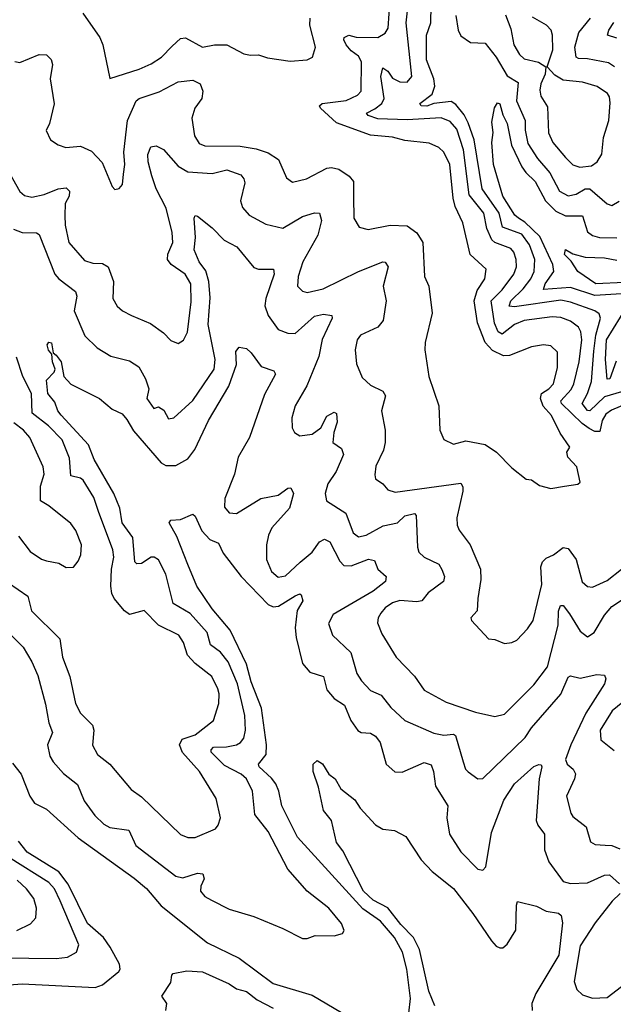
# Model space of a CAD drawing. Extents: x 1954683 to 2060285, y 904798 to 1016299.
# Tile 432 of 472: x 2027525 to 2029961, y 1002181 to 1006218. Entities that reach past the tile are written whole.
import ezdxf

# ---------------------------------------------------------------- set-up
doc = ezdxf.new("R2010")
doc.units = 0

msp = doc.modelspace()

# ---------------------------------------------------------------- linework, layer by layer
at = {"layer": '0CON10XD'}
for points in [[(2028982.4, 1005852.4), (2029011.1, 1005875), (2029020.2, 1005895), (2029006.5, 1005985), (2029015, 1006021.2), (2029035, 1006006.8), (2029055, 1005978.4), (2029085, 1005963.1), (2029115, 1005961.8), (2029134.7, 1005985), (2029111, 1006205), (2029127.8, 1006355)], [(2027505, 1006047.1), (2027525, 1006043.1), (2027605, 1006075.6), (2027634.4, 1006074.4), (2027654.2, 1006055), (2027658.9, 1006035), (2027650, 1005975), (2027666.4, 1005873.6), (2027647.8, 1005792.2), (2027634.1, 1005764.1), (2027651.2, 1005725), (2027682.5, 1005705), (2027714.4, 1005694.4), (2027775, 1005699.5), (2027819.3, 1005679.3), (2027863.2, 1005633.2), (2027904.4, 1005534.4), (2027915, 1005522.5), (2027933.6, 1005526.4), (2027947.1, 1005542.9), (2027950.6, 1005585), (2027956.1, 1005625), (2027952.7, 1005675), (2027967.4, 1005805), (2028002.2, 1005885), (2028015, 1005895.3), (2028097.3, 1005922.7), (2028175, 1005963.9), (2028235, 1005970.4), (2028265.6, 1005955), (2028276.5, 1005925), (2028272.3, 1005895), (2028244.1, 1005855), (2028231.1, 1005815), (2028241.9, 1005741.9), (2028260.9, 1005710.9), (2028285, 1005700.9), (2028430.2, 1005700.2), (2028495, 1005688.9), (2028545, 1005672.7), (2028586.7, 1005645), (2028619.1, 1005569.1), (2028645, 1005552), (2028701.2, 1005565), (2028785, 1005608.7), (2028805, 1005611.8), (2028835, 1005604.8), (2028876.7, 1005576.7), (2028894.7, 1005555), (2028895, 1005490), (2028896.7, 1005405), (2028917.9, 1005367.9), (2028955, 1005358.1), (2029045, 1005375.4), (2029115, 1005372.3), (2029154.2, 1005344.2), (2029179.3, 1005305), (2029185.6, 1005165.6), (2029203.3, 1005125), (2029218.1, 1005015), (2029188.1, 1004895), (2029186.9, 1004865), (2029204.3, 1004755.7), (2029244.3, 1004635), (2029249.2, 1004535), (2029265, 1004496.7), (2029305, 1004477.5), (2029355, 1004491.9), (2029435, 1004475.7), (2029481.2, 1004445), (2029545, 1004381.2), (2029603.9, 1004333.9), (2029625, 1004331.2), (2029658.3, 1004308.3), (2029705, 1004296), (2029760, 1004305), (2029815, 1004313.3), (2029825, 1004322.5), (2029810.8, 1004385), (2029774, 1004425), (2029770, 1004445), (2029782.5, 1004465), (2029743.1, 1004523.1), (2029706.7, 1004595), (2029673, 1004633), (2029661.7, 1004665), (2029666.5, 1004685), (2029696.8, 1004705), (2029715, 1004725.7), (2029732.3, 1004792.3), (2029732.5, 1004855), (2029705, 1004880.5), (2029675, 1004885.5), (2029625, 1004877.1), (2029535, 1004841.2), (2029509.6, 1004839.6), (2029465, 1004862.2), (2029434.6, 1004894.6), (2029403.5, 1004975), (2029390.2, 1005065), (2029402.1, 1005107.9), (2029433.6, 1005155), (2029439.4, 1005195), (2029373.5, 1005255), (2029344, 1005385), (2029312.2, 1005452.2), (2029303.2, 1005486.8), (2029289.5, 1005625), (2029265, 1005675.6), (2029245, 1005694.4), (2029205, 1005711.2), (2029105, 1005722.5), (2029055, 1005736), (2028965, 1005744), (2028825, 1005795.2), (2028759.6, 1005855), (2028755.6, 1005865), (2028766, 1005875), (2028865, 1005887.4), (2028911.1, 1005908.9), (2028926.6, 1005925), (2028927.1, 1006045), (2028915, 1006068.4), (2028885, 1006090.4), (2028864.8, 1006115), (2028854.8, 1006135), (2028856.2, 1006145), (2028875, 1006154.1), (2028905, 1006147), (2028994.7, 1006145.3), (2029025, 1006162.2), (2029037.3, 1006182.7), (2029045.2, 1006305)], [(2027784.6, 1006244.6), (2027854.4, 1006145), (2027866.7, 1006115), (2027895, 1005977.5), (2028015, 1006014.6), (2028065, 1006037.8), (2028106.9, 1006065), (2028151.1, 1006108.9), (2028185, 1006141.3), (2028205, 1006143.6), (2028275, 1006105.8), (2028324.4, 1006115.6), (2028375, 1006115.6), (2028445, 1006078), (2028472.3, 1006072.3), (2028505, 1006073.8), (2028542.3, 1006062.3), (2028635, 1006048), (2028705, 1006052.9), (2028726.2, 1006065), (2028738.6, 1006105), (2028715.5, 1006195), (2028716.7, 1006225)], [(2029995, 1004692.3), (2029925, 1004672.3), (2029865, 1004613.7), (2029855, 1004615.3), (2029832.8, 1004645), (2029855.4, 1004685), (2029871.8, 1004735), (2029881.5, 1004858.5), (2029889.4, 1004925), (2029907.9, 1004995), (2029902.3, 1005012.3), (2029885.6, 1005025), (2029785, 1005060.3), (2029745, 1005067.6), (2029555, 1005040.3), (2029533.1, 1005043.1), (2029540.2, 1005065), (2029591.1, 1005115), (2029621.9, 1005155), (2029636, 1005185), (2029638.3, 1005235), (2029617.1, 1005295), (2029585, 1005339), (2029506.8, 1005366.8), (2029493.1, 1005425), (2029422.1, 1005525), (2029389.5, 1005725), (2029365.8, 1005795.8), (2029348.2, 1005828.2), (2029315, 1005870.6), (2029295, 1005882.1), (2029225, 1005874.8), (2029195.8, 1005864.2), (2029172.9, 1005865), (2029166.7, 1005875), (2029217.2, 1005912.8), (2029228.3, 1005945), (2029224.7, 1005975), (2029194.1, 1006054.1), (2029193.8, 1006155), (2029212.5, 1006205), (2029213.6, 1006275)], [(2029314.4, 1006235), (2029324.5, 1006174.5), (2029335, 1006151.5), (2029374.2, 1006125), (2029435, 1006121.5), (2029480.7, 1006065), (2029525, 1005988.1), (2029570.7, 1005960.7), (2029563.6, 1005885), (2029598.5, 1005805), (2029599, 1005765), (2029610.5, 1005710.5), (2029649.2, 1005649.2), (2029699.7, 1005589.7), (2029740, 1005515), (2029775, 1005495.3), (2029807.9, 1005502.1), (2029845, 1005525.2), (2029865, 1005524.8), (2029935, 1005463.3), (2029955, 1005456.7), (2029985, 1005473.5)], [(2029518.2, 1006238.2), (2029540.8, 1006180.8), (2029552.7, 1006115), (2029575.6, 1006075), (2029595, 1006057.8), (2029654.1, 1006044.1), (2029684, 1006025), (2029681.8, 1005995), (2029663.1, 1005955), (2029659.1, 1005929.1), (2029663.8, 1005905), (2029690.9, 1005860.9), (2029694.3, 1005754.3), (2029712.8, 1005715), (2029765, 1005652.7), (2029795, 1005622.9), (2029823.4, 1005613.4), (2029871.3, 1005618.7), (2029894.4, 1005635), (2029913.8, 1005666.2), (2029920.8, 1005735), (2029942.9, 1005805), (2029947.8, 1005877.8), (2029945, 1005901.2), (2029936.7, 1005915), (2029895, 1005944.6), (2029835, 1005961.9), (2029755, 1005970.7), (2029720.7, 1005990.7), (2029690, 1006025), (2029713.1, 1006095), (2029711.8, 1006155), (2029705.5, 1006175), (2029686.7, 1006195), (2029628.9, 1006228.9)], [(2029965.4, 1006025.4), (2029941, 1006041), (2029855, 1006057.7), (2029818.4, 1006058.4), (2029808.2, 1006065), (2029802.4, 1006105), (2029818.8, 1006165), (2029867.8, 1006225)], [(2029975, 1006142.9), (2029937.5, 1006155), (2029941.8, 1006175), (2029963, 1006207)], [(2030025, 1004646.7), (2029952.9, 1004617.1), (2029929.9, 1004600.1), (2029915.5, 1004575), (2029905, 1004529.6), (2029885, 1004529.2), (2029861.8, 1004541.8), (2029832.8, 1004562.8), (2029748.8, 1004645), (2029745.6, 1004655), (2029788.4, 1004701.6), (2029799.5, 1004725), (2029821.4, 1004815), (2029832, 1004905), (2029828.2, 1004938.2), (2029817.5, 1004957.5), (2029785, 1004982.1), (2029745, 1004996.5), (2029709.9, 1004999.9), (2029595, 1004984.4), (2029555, 1004968.4), (2029505, 1004928.6), (2029488.1, 1004938.1), (2029473.9, 1004973.9), (2029459.1, 1005065), (2029505, 1005110.7), (2029552.6, 1005175), (2029563.5, 1005205), (2029561.9, 1005235), (2029552.3, 1005265), (2029540, 1005280), (2029475, 1005304.4), (2029462.2, 1005315), (2029441.7, 1005361.7), (2029429.3, 1005425), (2029369.6, 1005499.6), (2029346.2, 1005685), (2029319, 1005769), (2029291.2, 1005801.2), (2029255, 1005815.2), (2029115, 1005807.5), (2028995, 1005812.2), (2028954.4, 1005825), (2028948.1, 1005835), (2028982.4, 1005852.4)], [(2029994.5, 1005094.5), (2029885, 1005087.9), (2029785, 1005120.1), (2029675, 1005111.5), (2029681.1, 1005135), (2029716.2, 1005185), (2029712, 1005215), (2029658.7, 1005328.7), (2029598.1, 1005388.1), (2029571.1, 1005405), (2029557.2, 1005417.2), (2029507.6, 1005495), (2029469.7, 1005625), (2029462, 1005715), (2029468.2, 1005755), (2029462.4, 1005797.6), (2029473.1, 1005856.9), (2029485, 1005877.1), (2029495, 1005872.5), (2029507.4, 1005827.4), (2029525, 1005792.9), (2029543, 1005703), (2029585.2, 1005615), (2029601.4, 1005591.4), (2029640.2, 1005555), (2029682.4, 1005475), (2029725, 1005432.9), (2029765, 1005414.1), (2029834, 1005414), (2029855, 1005348), (2029875, 1005332.6), (2029903.8, 1005325), (2029975, 1005324.3)], [(2027470.2, 1005610.2), (2027525, 1005514.3), (2027545, 1005496.9), (2027575, 1005490.5), (2027625, 1005500.8), (2027682.5, 1005525), (2027715, 1005529.2), (2027728.7, 1005515), (2027727.6, 1005495), (2027711.8, 1005465), (2027709.8, 1005415), (2027711.9, 1005375), (2027727.1, 1005305), (2027791.3, 1005231.3), (2027825, 1005220.3), (2027865, 1005219.1), (2027887.8, 1005205), (2027910, 1005145), (2027907.5, 1005075), (2027925, 1005044), (2027946.2, 1005025), (2027983.8, 1005005), (2028062, 1004972), (2028115, 1004934.3), (2028145, 1004902.9), (2028175, 1004890.8), (2028196.4, 1004903.6), (2028213.1, 1004936.9), (2028228.4, 1005061.6), (2028227.1, 1005135), (2028204, 1005175), (2028146.2, 1005215), (2028131.6, 1005235), (2028133, 1005257), (2028153.8, 1005305), (2028151.2, 1005345), (2028125.7, 1005445), (2028084.5, 1005525), (2028067.5, 1005577.5), (2028051.8, 1005635), (2028050.4, 1005665), (2028062.9, 1005697.1), (2028085, 1005701.2), (2028115.4, 1005685.4), (2028175, 1005617.3), (2028214.3, 1005594.3), (2028315, 1005586.9), (2028375, 1005602), (2028431.9, 1005581.9), (2028445.3, 1005565.3), (2028448.7, 1005548.7), (2028431.2, 1005475), (2028438.5, 1005448.5), (2028466, 1005416), (2028535, 1005380), (2028605, 1005363.2), (2028685, 1005411.3), (2028735, 1005426.2), (2028755, 1005424.2), (2028763.2, 1005395), (2028748.4, 1005335), (2028686.6, 1005225), (2028667.5, 1005165), (2028665.5, 1005125.5), (2028685, 1005104.4), (2028705, 1005100), (2028770.8, 1005115), (2028914.8, 1005185.2), (2029015, 1005225.6), (2029025, 1005224), (2029036.5, 1005205), (2029016, 1005125), (2029028.2, 1005065), (2029016.8, 1004985), (2028995, 1004957.7), (2028922.9, 1004925), (2028910, 1004905), (2028902.2, 1004865), (2028907.3, 1004807.3), (2028930.6, 1004750.6), (2028965, 1004720), (2029015, 1004695.6), (2029025.7, 1004675.7), (2029010, 1004615), (2029024, 1004535), (2029024.6, 1004484.6), (2029017.5, 1004452.5), (2028987, 1004387), (2028982.1, 1004352.1), (2028985.6, 1004335), (2029015.6, 1004315), (2029035, 1004291.1), (2029065, 1004280.7), (2029335, 1004317.8), (2029343, 1004303), (2029343.1, 1004285), (2029318.1, 1004175), (2029320, 1004145), (2029328.6, 1004125), (2029372.9, 1004065), (2029415.5, 1003965), (2029417.6, 1003922.4), (2029404.3, 1003845), (2029402.5, 1003795), (2029376.7, 1003765), (2029378.8, 1003755), (2029449.3, 1003679.3), (2029475, 1003676.2), (2029515, 1003660.8), (2029545, 1003664.2), (2029565, 1003674), (2029609.3, 1003720.7), (2029631.9, 1003755), (2029667.7, 1003902.3), (2029663.4, 1003975), (2029670.8, 1003995), (2029685, 1004010.4), (2029715.7, 1004024.3), (2029755, 1004053.8), (2029775, 1004050), (2029808.2, 1004005), (2029833, 1003913), (2029855, 1003893.5), (2029875, 1003891.2), (2029935, 1003919.2), (2029995, 1003964.7)], [(2027499.7, 1005359.7), (2027535, 1005346), (2027594.5, 1005344.5), (2027605, 1005337.5), (2027668.4, 1005175), (2027685, 1005155.4), (2027753.5, 1005103.5), (2027759.2, 1005085), (2027748.9, 1005025), (2027791.9, 1004921.9), (2027843.3, 1004873.3), (2027898.8, 1004838.8), (2027975, 1004819.2), (2028014.2, 1004794.2), (2028041.5, 1004745), (2028054.4, 1004705), (2028046.2, 1004665), (2028075, 1004624), (2028095, 1004631.2), (2028116.7, 1004616.7), (2028135, 1004580.9), (2028157.1, 1004585), (2028235, 1004656.5), (2028322.7, 1004785), (2028327.5, 1004825), (2028297.8, 1004967.8), (2028307.1, 1005077.1), (2028301.7, 1005145), (2028288.3, 1005188.3), (2028261.7, 1005225), (2028241.1, 1005275), (2028246.1, 1005325), (2028240.5, 1005405), (2028245, 1005415.8), (2028255, 1005412.9), (2028315, 1005364.2), (2028363.6, 1005313.6), (2028416.2, 1005286.2), (2028485, 1005201.9), (2028505, 1005194.6), (2028565.8, 1005195), (2028569.6, 1005175), (2028535.4, 1005075.4), (2028531.2, 1005045), (2028545, 1005005.6), (2028585, 1004947.9), (2028625, 1004932.9), (2028655, 1004931.6), (2028735, 1005002.1), (2028771.2, 1005011.2), (2028805.6, 1005005.6), (2028806.5, 1004995), (2028766.2, 1004906.2), (2028752.2, 1004837.8), (2028727.6, 1004777.6), (2028703, 1004717), (2028655.5, 1004635), (2028642.2, 1004585), (2028642.9, 1004545), (2028652.5, 1004525), (2028675, 1004512.2), (2028725, 1004518.8), (2028761.1, 1004545), (2028785, 1004592.9), (2028815, 1004608.8), (2028825, 1004603.3), (2028827.6, 1004567.6), (2028813.6, 1004525), (2028809.2, 1004485), (2028845, 1004460), (2028853.1, 1004435), (2028824.1, 1004365), (2028789.6, 1004315), (2028778.8, 1004275), (2028783.5, 1004245), (2028862.7, 1004195), (2028893.5, 1004113.5), (2028915, 1004097.5), (2028946.9, 1004105), (2029017.1, 1004142.9), (2029075, 1004155.4), (2029105, 1004184.1), (2029145, 1004193.1), (2029152.2, 1004185), (2029157.6, 1004055), (2029163.3, 1004035), (2029184.4, 1004015), (2029245, 1003985.4), (2029256.7, 1003963.3), (2029267.7, 1003935), (2029263.8, 1003915), (2029201.6, 1003868.4), (2029175, 1003835.4), (2029155, 1003830.6), (2029085, 1003836.5), (2029055, 1003826.7), (2029025, 1003806.2), (2029006.4, 1003785), (2028995.5, 1003765), (2028993.3, 1003745), (2029010.5, 1003700.5), (2029069.5, 1003605), (2029145, 1003526.7), (2029185, 1003468.6), (2029275, 1003419.2), (2029395, 1003378.9), (2029475, 1003360.6), (2029515, 1003371.1), (2029635, 1003490.9), (2029691.1, 1003565), (2029734.8, 1003735), (2029736.4, 1003793.6), (2029744.1, 1003815.9), (2029755, 1003816.9), (2029781.7, 1003781.7), (2029825, 1003711.1), (2029855, 1003688.1), (2029882.2, 1003705), (2029924.1, 1003775.9), (2029955, 1003811.5), (2029995, 1003837.8)], [(2030005, 1005140.3), (2029888.5, 1005135), (2029815.3, 1005185.3), (2029788.2, 1005228.2), (2029761.1, 1005255), (2029765, 1005276), (2029795, 1005257.5), (2029845, 1005244.5), (2029925, 1005241.2), (2029975, 1005231.6)], [(2029972.6, 1004817.4), (2029947.1, 1004745), (2029935, 1004744.4), (2029929.4, 1004825), (2029933.4, 1004905), (2030019.4, 1005045)], [(2027490, 1003695), (2027539.5, 1003645), (2027575, 1003585.7), (2027599, 1003529), (2027631.2, 1003411.2), (2027644.2, 1003335), (2027659.2, 1003295), (2027639.2, 1003245), (2027649, 1003199), (2027662.1, 1003175), (2027705, 1003127.3), (2027762.3, 1003082.3), (2027790, 1003015), (2027832.9, 1002955), (2027869.9, 1002919.9), (2027895, 1002905.9), (2027972.2, 1002895), (2028001.6, 1002831.6), (2028165, 1002706.1), (2028195, 1002699.7), (2028255, 1002718.8), (2028276, 1002716), (2028282.3, 1002695), (2028268.2, 1002665), (2028267.3, 1002645), (2028285, 1002622.5), (2028312.5, 1002607.5), (2028385, 1002571.8), (2028485, 1002540.4), (2028605, 1002491.4), (2028685, 1002451.4), (2028705, 1002450.8), (2028737.5, 1002462.5), (2028815, 1002462), (2028849.2, 1002470.8), (2028855.8, 1002484.2), (2028845, 1002512), (2028792.9, 1002575), (2028705, 1002645.5), (2028625.5, 1002735), (2028545, 1002889.4), (2028489.5, 1002959.5), (2028479.7, 1003055), (2028455.8, 1003105), (2028433.1, 1003125), (2028365, 1003160), (2028311.1, 1003215), (2028310, 1003225), (2028320, 1003235), (2028373.6, 1003236.4), (2028414, 1003245), (2028431.5, 1003255), (2028445, 1003272.9), (2028451.7, 1003305), (2028449.3, 1003365), (2028418.2, 1003495), (2028380.4, 1003585), (2028349.5, 1003625), (2028307.8, 1003655), (2028294, 1003705), (2028225, 1003784), (2028154.5, 1003824.5), (2028124.7, 1003945), (2028094, 1004004), (2028076.2, 1004015), (2028065, 1004014.6), (2028025, 1003988.9), (2028005, 1003987.3), (2027997.3, 1003995), (2027989.7, 1004095), (2027945.8, 1004155), (2027935.7, 1004215), (2027911, 1004275), (2027830.8, 1004415), (2027807, 1004475), (2027695, 1004596.8), (2027680.7, 1004615), (2027669.4, 1004649.4), (2027640, 1004685), (2027635, 1004740), (2027666.8, 1004773.2), (2027670.8, 1004785), (2027658.9, 1004815), (2027657, 1004847), (2027643.6, 1004863.6), (2027637.3, 1004885), (2027645, 1004896.2), (2027655, 1004892.9), (2027661.7, 1004851.7), (2027675, 1004843.3), (2027695.3, 1004815), (2027705.5, 1004755.5), (2027735, 1004723.1), (2027852, 1004665), (2027905, 1004620.6), (2027945, 1004601.5), (2027965, 1004579.4), (2027992, 1004532), (2028105, 1004401.1), (2028125, 1004390), (2028165, 1004390), (2028215, 1004418.1), (2028244.2, 1004455.8), (2028300.2, 1004575), (2028383.5, 1004715), (2028414.7, 1004805), (2028412.1, 1004857.9), (2028425, 1004876), (2028455, 1004870), (2028475, 1004852.5), (2028515.6, 1004795.6), (2028567.9, 1004777.9), (2028574.2, 1004765), (2028528.8, 1004681.2), (2028468.4, 1004505), (2028421.9, 1004425), (2028407, 1004355), (2028366.1, 1004255), (2028365, 1004218.8), (2028385, 1004195.5), (2028415, 1004192.9), (2028515, 1004254.6), (2028585, 1004269.1), (2028625, 1004297.9), (2028638.2, 1004298.2), (2028647.9, 1004275), (2028631.9, 1004215), (2028560, 1004135), (2028546.2, 1004105), (2028537.5, 1004065), (2028537.1, 1004005), (2028558.2, 1003955), (2028585, 1003932.1), (2028615, 1003938.5), (2028676.2, 1003993.8), (2028725.2, 1004034.8), (2028755, 1004077.5), (2028775, 1004087.8), (2028796.9, 1004076.9), (2028838.3, 1003998.3), (2028855, 1003980.9), (2028885, 1003978.9), (2028956.2, 1004006.2), (2028980.3, 1004000.3), (2028994.3, 1003965), (2029029.2, 1003935), (2029025.6, 1003915), (2028975.4, 1003875), (2028811.2, 1003778.8), (2028792.4, 1003742.4), (2028808.1, 1003695), (2028883.9, 1003623.9), (2028907.7, 1003537.8), (2028927.7, 1003507.7), (2028965, 1003468.2), (2029008.6, 1003448.6), (2029048.5, 1003398.5), (2029105.3, 1003345.3), (2029225, 1003292.5), (2029265, 1003284.1), (2029305, 1003289.3), (2029313.3, 1003283.3), (2029344.7, 1003175), (2029354.5, 1003145), (2029365, 1003134.2), (2029405, 1003105.8), (2029425, 1003107.1), (2029599.3, 1003275), (2029624.6, 1003315), (2029745, 1003452.7), (2029775, 1003522.9), (2029785, 1003528.1), (2029825, 1003518.5), (2029893.3, 1003533.3), (2029925, 1003530), (2029930.6, 1003515), (2029924.5, 1003495), (2029848, 1003375), (2029786.2, 1003245), (2029764.2, 1003185), (2029771.2, 1003165), (2029795.5, 1003145), (2029805.8, 1003125.8), (2029801.8, 1003105), (2029768.8, 1003035), (2029786.7, 1002965), (2029795, 1002951.4), (2029849.2, 1002909.3), (2029866.7, 1002846.7), (2029886.7, 1002836.7), (2029926.9, 1002833.1), (2029955, 1002831.8), (2029988.3, 1002818.2)], [(2027479.5, 1003909.5), (2027558.5, 1003855), (2027572.7, 1003795), (2027689.4, 1003679.4), (2027700.4, 1003605), (2027730, 1003525), (2027753.9, 1003415), (2027774.5, 1003375), (2027823.8, 1003325), (2027828.5, 1003305), (2027823.5, 1003243.5), (2027844.3, 1003205), (2027895.3, 1003165.3), (2027982.1, 1003062.1), (2028025, 1003031.9), (2028185, 1002876.9), (2028215, 1002864.5), (2028245, 1002865.6), (2028328.9, 1002901.1), (2028340, 1002915), (2028349.1, 1002945), (2028330.9, 1003025), (2028262.5, 1003135), (2028192.9, 1003212.9), (2028180, 1003245), (2028191.3, 1003268.7), (2028245, 1003286.1), (2028320.5, 1003345), (2028342.7, 1003415), (2028344.1, 1003454.1), (2028338.4, 1003475), (2028312.9, 1003525), (2028245, 1003578.7), (2028212.9, 1003612.9), (2028196.9, 1003665), (2028177.3, 1003695), (2028095, 1003736.2), (2028035, 1003795.8), (2027975, 1003779.5), (2027955, 1003794.5), (2027913.2, 1003845), (2027903.3, 1003865), (2027899.2, 1003895), (2027901.6, 1003965), (2027911.4, 1004015), (2027907.5, 1004045), (2027847.9, 1004202.1), (2027829.1, 1004259.1), (2027785, 1004329.6), (2027775, 1004338.4), (2027735, 1004347.5), (2027729.9, 1004419.9), (2027699.7, 1004495), (2027643.1, 1004553.1), (2027575.4, 1004605.4), (2027573.9, 1004685), (2027538.2, 1004755), (2027511.1, 1004835)], [(2027519.9, 1004099.9), (2027568, 1004038), (2027615, 1004006), (2027635, 1003999.2), (2027685, 1003989.2), (2027715, 1003972), (2027745, 1003973.8), (2027765, 1003997.5), (2027775.5, 1004024.5), (2027778.5, 1004065), (2027755, 1004123.8), (2027735, 1004152.5), (2027644.2, 1004225), (2027610, 1004245), (2027610.8, 1004305), (2027625.4, 1004355), (2027620.9, 1004385), (2027567.1, 1004505), (2027540, 1004535), (2027500.9, 1004565)], [(2029121.1, 1002145), (2029128.2, 1002205), (2029113.9, 1002325), (2029095.7, 1002395), (2029062.9, 1002455), (2029005, 1002521.6), (2028932.3, 1002572.3), (2028665, 1002866.8), (2028601.2, 1002995), (2028588.4, 1003055), (2028575.8, 1003085), (2028558.5, 1003108.5), (2028507.1, 1003155), (2028504.2, 1003165.8), (2028536.3, 1003205), (2028538, 1003245), (2028517.8, 1003395), (2028475, 1003503.5), (2028456, 1003575), (2028388.2, 1003715), (2028315, 1003802.9), (2028252.1, 1003895), (2028215, 1003984), (2028169.3, 1004099.3), (2028138.8, 1004155), (2028145, 1004166.7), (2028185, 1004168.8), (2028235, 1004191.2), (2028245, 1004182.5), (2028271.9, 1004121.9), (2028305, 1004087.1), (2028341.2, 1004071.2), (2028360.4, 1004030.4), (2028433.5, 1003935), (2028545, 1003819.7), (2028565, 1003810.9), (2028586.3, 1003813.7), (2028655, 1003856.5), (2028675, 1003864), (2028680.5, 1003860.5), (2028686.5, 1003835), (2028664, 1003796), (2028655.9, 1003725), (2028658.8, 1003685), (2028685, 1003578.9), (2028715, 1003542.3), (2028771.8, 1003525), (2028785, 1003471.1), (2028814.8, 1003434.7), (2028857.6, 1003407.6), (2028883.8, 1003345), (2028913.1, 1003303.1), (2028925.6, 1003295.6), (2028965, 1003292.5), (2028985, 1003280), (2029003.9, 1003255), (2029028.5, 1003165), (2029064.6, 1003134.6), (2029095, 1003133.3), (2029185, 1003172.9), (2029213.1, 1003163.1), (2029223.2, 1003135), (2029231.1, 1003075), (2029281.8, 1002995), (2029277.4, 1002945), (2029288.1, 1002878.1), (2029335, 1002805.6), (2029405, 1002735.7), (2029425, 1002730.8), (2029437.1, 1002745), (2029461.4, 1002885), (2029511.5, 1003018.5), (2029555.5, 1003085), (2029635, 1003155.6), (2029655, 1003164.2), (2029665, 1003163.3), (2029668.1, 1003155), (2029656.8, 1003105), (2029644.7, 1002935), (2029650.9, 1002915), (2029678.8, 1002878.8), (2029679.1, 1002815), (2029695.9, 1002765), (2029754.8, 1002684.8), (2029785, 1002676.6), (2029855, 1002679.4), (2029925, 1002710), (2029945, 1002712.3), (2029986.8, 1002675)], [(2030021.8, 1003438.2), (2029956.4, 1003385), (2029906.5, 1003305), (2029909.2, 1003265), (2029965, 1003221.2)], [(2029229, 1002175), (2029204.5, 1002235), (2029165.4, 1002405.4), (2029141, 1002455), (2029088.5, 1002508.5), (2029036, 1002576), (2028975, 1002608), (2028935.2, 1002645), (2028850.4, 1002810.4), (2028825, 1002844), (2028803.8, 1002935), (2028772, 1002975), (2028751.2, 1003071.2), (2028729.2, 1003135), (2028729.4, 1003165), (2028745, 1003180.6), (2028767.6, 1003167.6), (2028793.3, 1003125), (2028820, 1003105), (2028843.3, 1003065), (2028899.7, 1003019.7), (2028922, 1002985), (2028985, 1002916.4), (2029015, 1002899.5), (2029063, 1002893), (2029108.9, 1002868.9), (2029172.9, 1002772.9), (2029217.5, 1002725), (2029305, 1002655.4), (2029385, 1002552.7), (2029461.2, 1002441.2), (2029479.8, 1002419.8), (2029495, 1002412.2), (2029507.1, 1002412.9), (2029525, 1002427.1), (2029560.8, 1002485), (2029563, 1002587), (2029568, 1002602), (2029645, 1002583.8), (2029685, 1002563.1), (2029735.4, 1002555.4), (2029747.5, 1002545), (2029752.1, 1002515), (2029737.1, 1002382.9), (2029643, 1002225), (2029626.3, 1002185), (2029628, 1002155)], [(2027495, 1003170), (2027531.4, 1003125), (2027566.5, 1003035), (2027585, 1003005.7), (2027635, 1002980.9), (2027765, 1002864.1), (2027995, 1002698.8), (2028045.6, 1002655.6), (2028105.2, 1002585.2), (2028295, 1002432.9), (2028425, 1002370.6), (2028565, 1002266.8), (2028725, 1002219.1), (2028845, 1002148.1)], [(2027445, 1002258.2), (2027535, 1002264.6), (2027835, 1002249.3), (2027865, 1002260.8), (2027931.8, 1002315), (2027937.6, 1002325), (2027934.2, 1002345), (2027896.2, 1002415), (2027868.2, 1002455), (2027802.6, 1002512.6), (2027723.5, 1002673.5), (2027685, 1002724.1), (2027556, 1002805), (2027519.6, 1002849.6)], [(2027335, 1002373), (2027675, 1002368.9), (2027721.2, 1002375), (2027758, 1002395), (2027767.8, 1002425), (2027691.5, 1002605), (2027667.3, 1002655), (2027645, 1002681.1), (2027478.4, 1002785)], [(2027513.2, 1002483.2), (2027568.8, 1002511.2), (2027590.6, 1002535), (2027594.5, 1002575.5), (2027582.5, 1002615), (2027552.8, 1002655), (2027515, 1002689.5)], [(2029989.4, 1002635), (2029956.4, 1002603.6), (2029886.4, 1002515), (2029825, 1002420.8), (2029800, 1002275), (2029811.8, 1002241.8), (2029835, 1002219.4), (2029875, 1002206.5), (2029935, 1002209.4), (2030011.9, 1002268.1)], [(2028124.1, 1002155.9), (2028128.8, 1002185), (2028107.5, 1002215), (2028145, 1002270), (2028149.3, 1002300.7), (2028155, 1002306.7), (2028211.2, 1002318.8), (2028275, 1002314), (2028384.5, 1002264.5), (2028414.7, 1002244.7), (2028455, 1002233.6), (2028500, 1002200), (2028564.8, 1002164.8)]]:
    msp.add_lwpolyline(points, dxfattribs=at)

doc.saveas('drawing.dxf')
